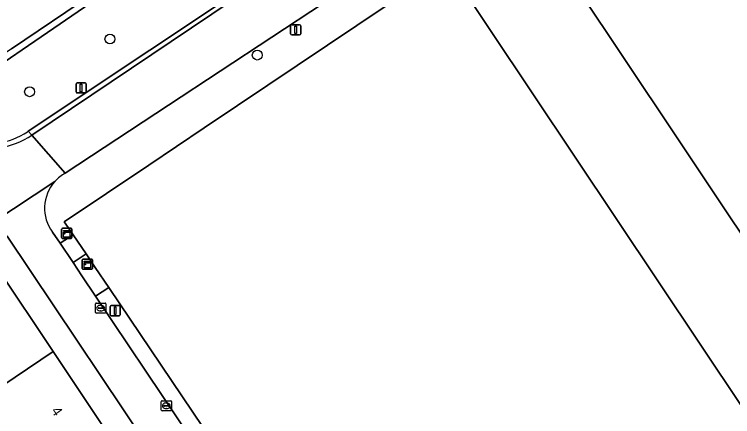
# Model space of a CAD drawing. Extents: x 158793 to 159888, y 384317 to 385256.
# Drawn here: x 159000.1 to 159071.1, y 384469.8 to 384509.5 of the extents above; entities that cross this region are included whole.
import ezdxf

# ---------------------------------------------------------------- set-up
doc = ezdxf.new("R2010")
doc.units = 0
for name, color, linetype in [('IMGEO_Boom', 7, 'Continuous'), ('IMGEO_Erf', 7, 'Continuous'), ('IMGEO_Groenvoorziening', 7, 'Continuous'), ('IMGEO_Haag', 7, 'Continuous'), ('IMGEO_Kast', 7, 'Continuous'), ('IMGEO_Kolk', 7, 'Continuous'), ('IMGEO_Lichtmast', 7, 'Continuous'), ('IMGEO_Pand', 7, 'Continuous'), ('IMGEO_Pand_nummerreeks', 7, 'Continuous'), ('IMGEO_Rijbaan_lokaal_open', 7, 'Continuous'), ('IMGEO_Voetpad_open', 7, 'Continuous')]:
    doc.layers.add(name, color=color, linetype=linetype)

msp = doc.modelspace()

# ---------------------------------------------------------------- linework, layer by layer
at = {"layer": 'IMGEO_Boom'}
for centre in [(159009.519, 384507.08), (159024.082, 384505.491), (159001.577, 384501.867)]:
    msp.add_circle(centre, 0.489, dxfattribs=at)
at = {"layer": 'IMGEO_Erf'}
msp.add_lwpolyline([(158999.786, 384506.109), (159007.798, 384511.537), (159005.714, 384514.634), (159003.044, 384518.597), (158999.499, 384516.222)], dxfattribs=at)
at = {"layer": 'IMGEO_Groenvoorziening'}
for points in [[(159027.265, 384520.243), (159026.738, 384521.075), (159021.699, 384517.788), (159020.48, 384519.493), (158993.483, 384501.012), (158980.583, 384520.752), (158980.903, 384520.981), (158980.835, 384521.082), (158977.808, 384519.083), (158990.302, 384500.478)], [(159001.376, 384497.908), (159001.451, 384497.958), (159025.503, 384514.018), (159024.576, 384515.292)]]:
    msp.add_lwpolyline(points, dxfattribs=at)
for points in [[(159020.48, 384519.493), (159020.144, 384519.964), (159011.948, 384514.332), (159007.798, 384511.537), (158999.786, 384506.109), (158997.296, 384504.436), (158993.732, 384501.959), (158980.903, 384520.981), (158980.583, 384520.752), (158993.483, 384501.012)], [(159005.874, 384487.744), (159004.594, 384486.892), (159005.876, 384484.983), (159007.154, 384485.844)], [(159030.087, 384451.818), (159009.399, 384482.514), (159008.108, 384481.658), (159049.456, 384420.063), (159050.534, 384418.464), (159051.932, 384419.406)]]:
    msp.add_lwpolyline(points, close=True, dxfattribs=at)
msp.add_arc((158997.097, 384504.614), 7.955, 211.32733, 302.5414, dxfattribs=at)
at = {"layer": 'IMGEO_Haag'}
msp.add_lwpolyline([(159020.48, 384519.493), (159020.144, 384519.964), (159011.948, 384514.332), (159007.798, 384511.537), (158999.786, 384506.109), (158997.296, 384504.436), (158993.732, 384501.959), (158980.903, 384520.981), (158980.583, 384520.752), (158993.483, 384501.012)], close=True, dxfattribs=at)
at = {"layer": 'IMGEO_Kast'}
for p, q in [((159004.747, 384487.453), (159004.747, 384488.294)), ((159004.747, 384488.294), (159004.747, 384487.453)), ((159004.822, 384488.378), (159005.663, 384488.378)), ((159005.663, 384488.378), (159004.822, 384488.378)), ((159005.747, 384488.303), (159005.747, 384487.462)), ((159005.747, 384487.462), (159005.747, 384488.303)), ((159005.672, 384487.378), (159004.831, 384487.378)), ((159004.831, 384487.378), (159005.672, 384487.378)), ((159006.786, 384484.406), (159006.786, 384485.247)), ((159006.786, 384485.247), (159006.786, 384484.406)), ((159006.861, 384485.331), (159007.702, 384485.331)), ((159007.702, 384485.331), (159006.861, 384485.331)), ((159007.786, 384485.256), (159007.786, 384484.415)), ((159007.786, 384484.415), (159007.786, 384485.256)), ((159007.711, 384484.331), (159006.87, 384484.331)), ((159006.87, 384484.331), (159007.711, 384484.331))]:
    msp.add_line(p, q, dxfattribs=at)
for points in [[(159004.942, 384488.168), (159005.542, 384488.168), (159005.542, 384488.083), (159004.942, 384488.083), (159004.942, 384488.168)], [(159004.942, 384487.993), (159005.542, 384487.993), (159005.542, 384487.504), (159004.942, 384487.504), (159004.942, 384487.993)], [(159006.981, 384485.121), (159007.581, 384485.121), (159007.581, 384485.036), (159006.981, 384485.036), (159006.981, 384485.121)], [(159006.981, 384484.946), (159007.581, 384484.946), (159007.581, 384484.457), (159006.981, 384484.457), (159006.981, 384484.946)]]:
    msp.add_lwpolyline(points, dxfattribs=at)
for centre in [(159005.026, 384487.842), (159007.065, 384484.795)]:
    msp.add_circle(centre, 0.0377, dxfattribs=at)
for centre, start, end in [((159004.825, 384488.3), 92.4484, 184.28452), ((159004.825, 384488.3), 92.4484, 184.28452), ((159005.669, 384488.3), 2.4484, 94.28452), ((159005.669, 384488.3), 2.4484, 94.28452), ((159004.825, 384487.456), 182.4484, 274.28452), ((159004.825, 384487.456), 182.4484, 274.28452), ((159005.669, 384487.456), 272.4484, 4.28452), ((159005.669, 384487.456), 272.4484, 4.28452), ((159006.864, 384485.253), 92.4484, 184.28452), ((159006.864, 384485.253), 92.4484, 184.28452), ((159007.708, 384485.253), 2.4484, 94.28452), ((159007.708, 384485.253), 2.4484, 94.28452), ((159006.864, 384484.409), 182.4484, 274.28452), ((159006.864, 384484.409), 182.4484, 274.28452), ((159007.708, 384484.409), 272.4484, 4.28452), ((159007.708, 384484.409), 272.4484, 4.28452)]:
    msp.add_arc(centre, 0.0779, start, end, dxfattribs=at)
at = {"layer": 'IMGEO_Kolk'}
for p, q in [((159008.105, 384480.061), (159008.105, 384480.913)), ((159008.18, 384480.987), (159009.032, 384480.987)), ((159008.593, 384480.767), (159008.618, 384480.767)), ((159009.106, 384480.913), (159009.106, 384480.061)), ((159009.032, 384479.987), (159008.18, 384479.987)), ((159008.364, 384480.481), (159008.364, 384480.493)), ((159008.802, 384480.444), (159008.404, 384480.444)), ((159008.407, 384480.53), (159008.805, 384480.53)), ((159008.616, 384480.207), (159008.591, 384480.207)), ((159008.848, 384480.493), (159008.848, 384480.481)), ((159014.599, 384470.409), (159014.599, 384471.261)), ((159014.674, 384471.335), (159015.526, 384471.335)), ((159014.858, 384470.829), (159014.858, 384470.841)), ((159015.296, 384470.792), (159014.898, 384470.792)), ((159014.901, 384470.878), (159015.299, 384470.878)), ((159015.087, 384471.115), (159015.112, 384471.115)), ((159015.342, 384470.841), (159015.342, 384470.829)), ((159015.6, 384471.261), (159015.6, 384470.409)), ((159015.526, 384470.335), (159014.674, 384470.335)), ((159015.11, 384470.555), (159015.085, 384470.555))]:
    msp.add_line(p, q, dxfattribs=at)
for points in [[(159008.105, 384480.061), (159008.105, 384480.913)], [(159008.18, 384480.987), (159009.032, 384480.987)], [(159009.106, 384480.913), (159009.106, 384480.061)], [(159009.032, 384479.987), (159008.18, 384479.987)], [(159014.599, 384470.409), (159014.599, 384471.261)], [(159014.674, 384471.335), (159015.526, 384471.335)], [(159015.6, 384471.261), (159015.6, 384470.409)], [(159015.526, 384470.335), (159014.674, 384470.335)]]:
    msp.add_lwpolyline(points, dxfattribs=at)
for centre, radius, start, end in [((159008.182, 384480.911), 0.0765, 91.55205, 178.44795), ((159008.182, 384480.911), 0.0765, 91.55205, 178.44795), ((159009.03, 384480.911), 0.0765, 1.55205, 88.44795), ((159009.03, 384480.911), 0.0765, 1.55205, 88.44795), ((159008.182, 384480.063), 0.0765, 181.55205, 268.44795), ((159008.182, 384480.063), 0.0765, 181.55205, 268.44795), ((159008.404, 384480.49), 0.0403, 85.87752, 175.75265), ((159008.401, 384480.48), 0.0366, 178.93798, 274.71019), ((159008.805, 384480.487), 0.043, 264.86636, 352.45326), ((159008.809, 384480.492), 0.0386, 1.73085, 96.63898), ((159009.03, 384480.063), 0.0765, 271.55205, 358.44795), ((159009.03, 384480.063), 0.0765, 271.55205, 358.44795), ((159014.676, 384471.259), 0.0765, 91.55205, 178.44795), ((159014.676, 384471.259), 0.0765, 91.55205, 178.44795), ((159014.898, 384470.838), 0.0403, 85.87752, 175.75265), ((159014.895, 384470.828), 0.0366, 178.93798, 274.71019), ((159015.299, 384470.835), 0.043, 264.86636, 352.45326), ((159015.303, 384470.84), 0.0386, 1.73085, 96.63898), ((159015.524, 384471.259), 0.0765, 1.55205, 88.44795), ((159015.524, 384471.259), 0.0765, 1.55205, 88.44795), ((159014.676, 384470.411), 0.0765, 181.55205, 268.44795), ((159014.676, 384470.411), 0.0765, 181.55205, 268.44795), ((159015.524, 384470.411), 0.0765, 271.55205, 358.44795), ((159015.524, 384470.411), 0.0765, 271.55205, 358.44795)]:
    msp.add_arc(centre, radius, start, end, dxfattribs=at)
for centre, major_axis, ratio, start_param, end_param in [((159008.592, 384480.487), (-0.387, 0.002), 0.722429, 4.712389, 7.853982), ((159008.617, 384480.487), (-0.39, 0.002), 0.717154, 1.570796, 4.712389), ((159015.086, 384470.835), (-0.387, 0.002), 0.722429, 4.712389, 7.853982), ((159015.111, 384470.835), (-0.39, 0.002), 0.717154, 1.570796, 4.712389)]:
    msp.add_ellipse(centre, major_axis=major_axis, ratio=ratio, start_param=start_param, end_param=end_param, dxfattribs=at)
at = {"layer": 'IMGEO_Lichtmast'}
for p, q in [((159027.383, 384507.585), (159027.383, 384508.385)), ((159027.383, 384508.385), (159027.383, 384507.585)), ((159027.483, 384508.485), (159028.273, 384508.485)), ((159028.273, 384508.485), (159027.483, 384508.485)), ((159028.373, 384508.385), (159028.373, 384507.585)), ((159028.373, 384507.585), (159028.373, 384508.385)), ((159028.273, 384507.485), (159027.483, 384507.485)), ((159027.483, 384507.485), (159028.273, 384507.485)), ((159006.271, 384502.746), (159007.061, 384502.746)), ((159007.061, 384502.746), (159006.271, 384502.746)), ((159006.171, 384501.846), (159006.171, 384502.646)), ((159006.171, 384502.646), (159006.171, 384501.846)), ((159007.161, 384502.646), (159007.161, 384501.846)), ((159007.161, 384501.846), (159007.161, 384502.646)), ((159007.061, 384501.746), (159006.271, 384501.746)), ((159006.271, 384501.746), (159007.061, 384501.746)), ((159009.639, 384480.736), (159010.429, 384480.736)), ((159010.429, 384480.736), (159009.639, 384480.736)), ((159009.539, 384479.836), (159009.539, 384480.636)), ((159009.539, 384480.636), (159009.539, 384479.836)), ((159010.529, 384480.636), (159010.529, 384479.836)), ((159010.529, 384479.836), (159010.529, 384480.636)), ((159010.429, 384479.736), (159009.639, 384479.736)), ((159009.639, 384479.736), (159010.429, 384479.736))]:
    msp.add_line(p, q, dxfattribs=at)
for points in [[(159027.803, 384508.36), (159027.953, 384508.36), (159027.953, 384507.61), (159027.803, 384507.61), (159027.803, 384508.36)], [(159006.591, 384502.621), (159006.741, 384502.621), (159006.741, 384501.871), (159006.591, 384501.871), (159006.591, 384502.621)], [(159009.959, 384480.611), (159010.109, 384480.611), (159010.109, 384479.861), (159009.959, 384479.861), (159009.959, 384480.611)]]:
    msp.add_lwpolyline(points, dxfattribs=at)
for centre, start, end in [((159027.483, 384508.385), 90, 180), ((159027.483, 384508.385), 90, 180), ((159028.273, 384508.385), 0, 90), ((159028.273, 384508.385), 360, 90), ((159027.483, 384507.585), 180, 270), ((159027.483, 384507.585), 180, 270), ((159028.273, 384507.585), 270, 0), ((159028.273, 384507.585), 270, 0), ((159006.271, 384502.646), 90, 180), ((159006.271, 384502.646), 90, 180), ((159007.061, 384502.646), 0, 90), ((159007.061, 384502.646), 360, 90), ((159006.271, 384501.846), 180, 270), ((159006.271, 384501.846), 180, 270), ((159007.061, 384501.846), 270, 0), ((159007.061, 384501.846), 270, 0), ((159009.639, 384480.636), 90, 180), ((159009.639, 384480.636), 90, 180), ((159010.429, 384480.636), 0, 90), ((159010.429, 384480.636), 360, 90), ((159009.639, 384479.836), 180, 270), ((159009.639, 384479.836), 180, 270), ((159010.429, 384479.836), 270, 0), ((159010.429, 384479.836), 270, 0)]:
    msp.add_arc(centre, 0.1, start, end, dxfattribs=at)
at = {"layer": 'IMGEO_Pand'}
for points in [[(159071.774, 384533.799), (159050.67, 384519.624), (159058.757, 384507.518), (159100.592, 384444.894), (159099.734, 384444.322), (159105.622, 384435.536), (159134.297, 384454.798), (159140.265, 384458.806), (159139.961, 384459.26), (159139.482, 384459.974), (159134.495, 384467.411), (159134.397, 384467.557), (159129.91, 384464.543), (159126.029, 384461.936), (159121.905, 384459.166)], [(159051.335, 384501.662), (159042.827, 384514.395), (159022.135, 384500.517), (159018.834, 384498.302), (159013.348, 384494.623), (159005.008, 384489.029), (159005.108, 384488.881), (159005.874, 384487.744), (159007.154, 384485.844), (159008.052, 384484.512), (159009.399, 384482.514), (159030.087, 384451.818), (159051.932, 384419.406), (159055.19, 384414.572), (159054.885, 384414.367), (159059.355, 384407.712), (159060.724, 384405.674), (159093.935, 384427.981), (159094.071, 384427.778), (159099.728, 384431.577), (159096.595, 384436.272), (159093.851, 384440.4), (159092.757, 384439.671)], [(159003.891, 384476.185), (158998.364, 384484.427), (158992.412, 384480.438), (158992.657, 384480.072), (158992.284, 384479.821), (158994.286, 384476.84), (158993.087, 384476.037), (158996.366, 384471.143)], [(159003.891, 384476.185), (158996.366, 384471.143), (158999.645, 384466.25), (159000.858, 384467.062), (159002.823, 384464.117), (159003.132, 384463.653), (159009.443, 384467.906)]]:
    msp.add_lwpolyline(points, close=True, dxfattribs=at)
at = {"layer": 'IMGEO_Rijbaan_lokaal_open'}
for points in [[(159113.26, 384566.482), (159114.935, 384567.61), (159112.09, 384571.725), (159039.789, 384523.103), (159038.887, 384522.562), (159038.89, 384522.553), (159027.435, 384514.841), (159001.809, 384497.57), (159005.109, 384493.811), (159040.833, 384517.38), (159048.701, 384522.571), (159071.071, 384537.329)], [(159001.809, 384497.57), (159001.451, 384497.958), (159001.376, 384497.908)], [(159005.109, 384493.811), (159001.809, 384497.57)], [(159004.079, 384493.004), (158997.914, 384488.95)], [(158997.914, 384488.95), (159004.079, 384493.004)], [(158998.74, 384488.257), (158999.348, 384487.608), (159015.46, 384463.54), (159012.899, 384461.808), (159011.846, 384461.124), (159002.994, 384455.113), (159002.168, 384454.587), (158990.875, 384447.009), (158990.051, 384446.438), (158978.82, 384438.898), (158978.068, 384438.392), (158972.845, 384434.887), (158972.165, 384434.387), (158970.351, 384434.688), (158968.275, 384437.803), (158964.867, 384435.489), (158998.844, 384386.033), (159049.456, 384420.063), (159008.108, 384481.658)], [(159008.108, 384481.658), (159006.753, 384483.677), (159005.876, 384484.983), (159004.594, 384486.892), (159003.855, 384487.994)]]:
    msp.add_lwpolyline(points, dxfattribs=at)
for points in [[(159058.757, 384507.518), (159050.67, 384519.624), (159042.827, 384514.395), (159051.335, 384501.662), (159092.757, 384439.671), (159093.851, 384440.4), (159096.595, 384436.272), (159099.728, 384431.577), (159099.857, 384431.664), (159101.26, 384432.607), (159102.335, 384433.329), (159104.113, 384434.523), (159105.622, 384435.536), (159099.734, 384444.322), (159100.592, 384444.894)], [(159027.435, 384514.841), (159027.288, 384515.089), (159025.503, 384514.018), (159001.451, 384497.958), (159001.809, 384497.57)]]:
    msp.add_lwpolyline(points, close=True, dxfattribs=at)
for centre, radius, start, end in [((158997.197, 384504.786), 8.564, 211.85792, 302.58272), ((158997.197, 384504.786), 8.564, 211.85792, 302.58272), ((158997.097, 384504.614), 7.955, 211.32733, 302.5414), ((159006.968, 384490.378), 3.904, 118.43115, 137.7259), ((159006.976, 384490.364), 3.919, 137.66268, 217.21728)]:
    msp.add_arc(centre, radius, start, end, dxfattribs=at)
at = {"layer": 'IMGEO_Voetpad_open'}
for points in [[(159071.071, 384537.329), (159048.701, 384522.571), (159040.833, 384517.38), (159005.109, 384493.811)], [(159003.855, 384487.994), (159004.594, 384486.892), (159005.874, 384487.744), (159005.108, 384488.881), (159005.008, 384489.029), (159013.348, 384494.623), (159018.834, 384498.302), (159022.135, 384500.517), (159042.827, 384514.395)], [(158981.152, 384497.194), (158982.541, 384495.683), (158983.701, 384493.943), (158983.45, 384493.762), (158987.675, 384487.481), (158992.412, 384480.438), (158998.364, 384484.427), (159003.891, 384476.185), (159009.443, 384467.906), (159011.053, 384466.564), (159013.217, 384463.362), (159012.899, 384461.808), (159015.46, 384463.54), (158999.348, 384487.608)]]:
    msp.add_lwpolyline(points, dxfattribs=at)
msp.add_lwpolyline([(159008.052, 384484.512), (159007.154, 384485.844), (159005.876, 384484.983), (159006.753, 384483.677), (159008.108, 384481.658), (159009.399, 384482.514)], close=True, dxfattribs=at)
for centre, radius, start, end in [((159006.968, 384490.378), 3.904, 118.43115, 137.7259), ((159006.976, 384490.364), 3.919, 137.66268, 217.21728)]:
    msp.add_arc(centre, radius, start, end, dxfattribs=at)

# ---------------------------------------------------------------- texts
at = {"layer": 'IMGEO_Pand_nummerreeks'}
msp.add_text('4', height=1, rotation=304.17099, dxfattribs=at).set_placement((159003.671, 384470.337))

doc.saveas('drawing.dxf')
